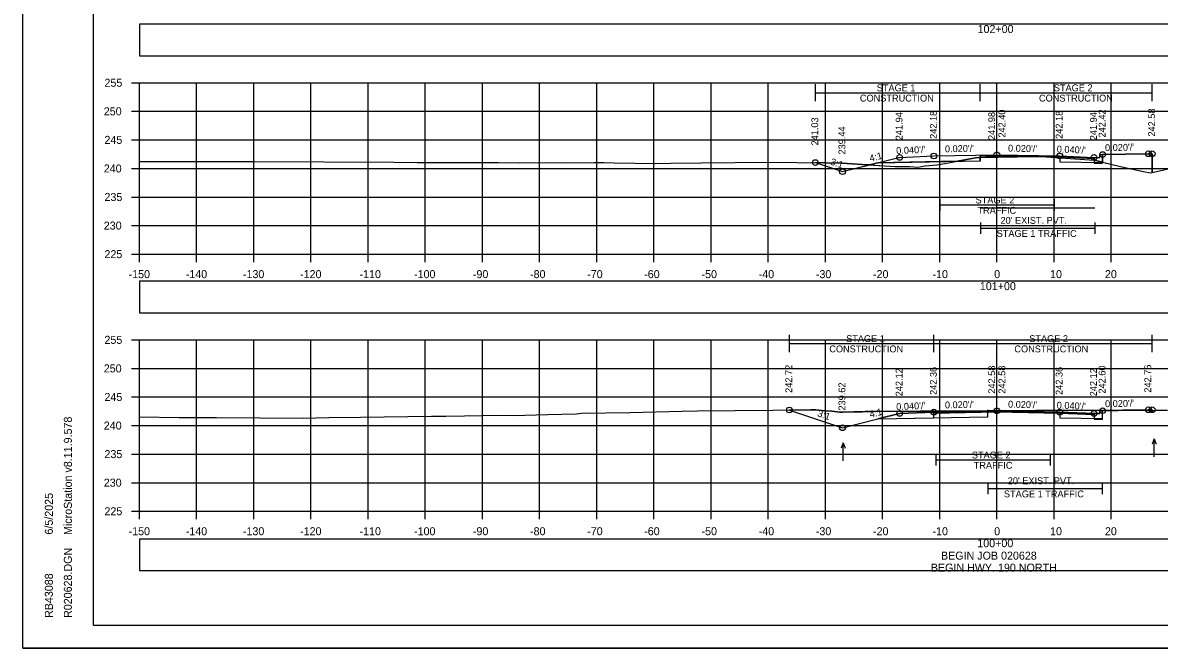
# Model space of a CAD drawing. Extents: x 1369627 to 1374022, y 380035 to 398173.
# Drawn here: x 1370008.8 to 1370207.7, y 380034.9 to 380144.4 of the extents above; entities that cross this region are included whole.
import ezdxf

# ---------------------------------------------------------------- set-up
doc = ezdxf.new("R2010")
doc.units = 0
for name, color, linetype in [('Default', 7, 'Continuous'), ('R_Alt Surface', 7, 'Continuous'), ('R_Axis', 7, 'Continuous'), ('R_Axis Annot', 7, 'Continuous'), ('R_Border', 7, 'Continuous'), ('R_Exist Surface', 7, 'Continuous'), ('R_Fin Surface', 7, 'Continuous'), ('R_Grid', 7, 'Continuous'), ('R_MOT', 7, 'Continuous'), ('R_No Plot', 7, 'Continuous'), ('R_Water Annot', 7, 'Continuous'), ('R_Xsect Elev', 7, 'Continuous'), ('R_Xsect Slope', 7, 'Continuous'), ('T_Vehicle Path Rt', 7, 'Continuous')]:
    doc.layers.add(name, color=color, linetype=linetype)

msp = doc.modelspace()

# ---------------------------------------------------------------- linework, layer by layer
at = {"layer": 'Default'}
for points in [[(1370029.24, 380138.58), (1370329.24, 380138.58), (1370329.24, 380144.1), (1370029.24, 380144.1)], [(1370029.24, 380093.59), (1370329.24, 380093.59), (1370329.24, 380099.12), (1370029.24, 380099.12)], [(1370029.24, 380048.48), (1370329.24, 380048.48), (1370329.24, 380054), (1370029.24, 380054)]]:
    msp.add_lwpolyline(points, close=True, dxfattribs=at)
at = {"layer": 'R_Alt Surface'}
for points in [[(1370158.41, 380119.84), (1370176.38, 380120.2), (1370176.38, 380121.03), (1370179.24, 380121.09), (1370190.24, 380120.87), (1370196.24, 380120.63), (1370196.24, 380119.8), (1370197.74, 380119.76), (1370197.74, 380121.28)], [(1370158.41, 380075.02), (1370177.65, 380075.41), (1370177.65, 380076.24), (1370179.24, 380076.27), (1370190.24, 380076.05), (1370196.24, 380075.81), (1370196.24, 380074.98), (1370197.74, 380074.94), (1370197.74, 380076.46)]]:
    msp.add_lwpolyline(points, dxfattribs=at)
at = {"layer": 'R_Axis'}
for p, q in [((1370027.84, 380133.86), (1370029.24, 380133.86)), ((1370029.24, 380103.86), (1370029.24, 380133.86)), ((1370027.84, 380128.86), (1370029.24, 380128.86)), ((1370027.84, 380123.86), (1370029.24, 380123.86)), ((1370027.84, 380118.86), (1370029.24, 380118.86)), ((1370027.84, 380113.86), (1370029.24, 380113.86)), ((1370027.84, 380108.86), (1370029.24, 380108.86)), ((1370027.84, 380103.86), (1370029.24, 380103.86)), ((1370029.24, 380103.86), (1370329.24, 380103.86)), ((1370029.24, 380102.46), (1370029.24, 380103.86)), ((1370039.24, 380102.46), (1370039.24, 380103.86)), ((1370049.24, 380102.46), (1370049.24, 380103.86)), ((1370059.24, 380102.46), (1370059.24, 380103.86)), ((1370069.24, 380102.46), (1370069.24, 380103.86)), ((1370079.24, 380102.46), (1370079.24, 380103.86)), ((1370089.24, 380102.46), (1370089.24, 380103.86)), ((1370099.24, 380102.46), (1370099.24, 380103.86)), ((1370109.24, 380102.46), (1370109.24, 380103.86)), ((1370119.24, 380102.46), (1370119.24, 380103.86)), ((1370129.24, 380102.46), (1370129.24, 380103.86)), ((1370139.24, 380102.46), (1370139.24, 380103.86)), ((1370149.24, 380102.46), (1370149.24, 380103.86)), ((1370159.24, 380102.46), (1370159.24, 380103.86)), ((1370169.24, 380102.46), (1370169.24, 380103.86)), ((1370179.24, 380102.46), (1370179.24, 380103.86)), ((1370189.24, 380102.46), (1370189.24, 380103.86)), ((1370199.24, 380102.46), (1370199.24, 380103.86)), ((1370027.84, 380088.86), (1370029.24, 380088.86)), ((1370029.24, 380058.86), (1370029.24, 380088.86)), ((1370027.84, 380083.86), (1370029.24, 380083.86)), ((1370027.84, 380078.86), (1370029.24, 380078.86)), ((1370027.84, 380073.86), (1370029.24, 380073.86)), ((1370027.84, 380068.86), (1370029.24, 380068.86)), ((1370027.84, 380063.86), (1370029.24, 380063.86)), ((1370027.84, 380058.86), (1370029.24, 380058.86)), ((1370029.24, 380058.86), (1370329.24, 380058.86)), ((1370029.24, 380057.46), (1370029.24, 380058.86)), ((1370039.24, 380057.46), (1370039.24, 380058.86)), ((1370049.24, 380057.46), (1370049.24, 380058.86)), ((1370059.24, 380057.46), (1370059.24, 380058.86)), ((1370069.24, 380057.46), (1370069.24, 380058.86)), ((1370079.24, 380057.46), (1370079.24, 380058.86)), ((1370089.24, 380057.46), (1370089.24, 380058.86)), ((1370099.24, 380057.46), (1370099.24, 380058.86)), ((1370109.24, 380057.46), (1370109.24, 380058.86)), ((1370119.24, 380057.46), (1370119.24, 380058.86)), ((1370129.24, 380057.46), (1370129.24, 380058.86)), ((1370139.24, 380057.46), (1370139.24, 380058.86)), ((1370149.24, 380057.46), (1370149.24, 380058.86)), ((1370159.24, 380057.46), (1370159.24, 380058.86)), ((1370169.24, 380057.46), (1370169.24, 380058.86)), ((1370179.24, 380057.46), (1370179.24, 380058.86)), ((1370189.24, 380057.46), (1370189.24, 380058.86)), ((1370199.24, 380057.46), (1370199.24, 380058.86))]:
    msp.add_line(p, q, dxfattribs=at)
at = {"layer": 'R_Border'}
for p, q in [((1370021.24, 380038.86), (1370021.24, 380244.32)), ((1370021.24, 380038.86), (1370021.24, 380038.86)), ((1370337.42, 380038.86), (1370021.24, 380038.86))]:
    msp.add_line(p, q, dxfattribs=at)
at = {"layer": 'R_Exist Surface'}
for points in [[(1370029.24, 380120.06), (1370037.48, 380120.05), (1370049.4, 380120.07), (1370073.81, 380119.95), (1370077.81, 380119.93), (1370082.69, 380119.91), (1370085.94, 380119.88), (1370092.08, 380119.88), (1370095.74, 380119.86), (1370099.01, 380119.88), (1370103.73, 380119.86), (1370108.76, 380119.93), (1370110.53, 380119.92), (1370112.29, 380119.86), (1370119.5, 380119.74), (1370122.22, 380119.76), (1370127.57, 380119.87), (1370139.29, 380119.94), (1370149.24, 380119.87), (1370152.2, 380119.81), (1370155.69, 380119.58), (1370159.59, 380119.34), (1370161.43, 380119.22), (1370163.95, 380119.19), (1370165.42, 380119.11), (1370166.72, 380119.29), (1370168.74, 380119.48), (1370170.13, 380119.71), (1370175.49, 380120.7), (1370176.3, 380120.8), (1370177.31, 380120.81), (1370186.38, 380120.95), (1370187.85, 380120.88), (1370196.26, 380120.32), (1370197.26, 380120.1), (1370200.88, 380119.19), (1370204.88, 380118.34), (1370206.11, 380118.09), (1370210.8, 380119.13)], [(1370029.24, 380075.38), (1370036.19, 380075.29), (1370039.25, 380075.27), (1370040.44, 380075.24), (1370042.72, 380075.25), (1370057.91, 380075.18), (1370062.37, 380075.27), (1370067.93, 380075.33), (1370080.32, 380075.49), (1370081.44, 380075.5), (1370081.62, 380075.5), (1370082.08, 380075.51), (1370082.85, 380075.53), (1370092.63, 380075.67), (1370094.6, 380075.64), (1370100.67, 380075.77), (1370105.67, 380075.92), (1370106.57, 380076.03), (1370115.05, 380076.15), (1370124.17, 380076.4), (1370126.86, 380076.46), (1370146.66, 380076.61), (1370146.83, 380076.61), (1370147.58, 380076.62), (1370149.08, 380076.46), (1370150.4, 380076.36), (1370150.86, 380076.29), (1370151.77, 380076.19), (1370152.24, 380076.2), (1370152.24, 380076.2), (1370154.25, 380076.25), (1370155.66, 380076.28), (1370156.2, 380076.3), (1370157.56, 380076.33), (1370157.63, 380076.33), (1370157.72, 380076.34), (1370165.81, 380076.38), (1370167.83, 380076.38), (1370168.31, 380076.39), (1370168.86, 380076.39), (1370169.03, 380076.39), (1370169.2, 380076.39), (1370169.29, 380076.39), (1370169.4, 380076.39), (1370179.29, 380076.44), (1370186.03, 380076.48), (1370186.67, 380076.48), (1370206.93, 380076.55), (1370209.1, 380076.57)]]:
    msp.add_lwpolyline(points, dxfattribs=at)
at = {"layer": 'R_Fin Surface'}
for points in [[(1370147.49, 380119.88), (1370152.24, 380118.3), (1370162.11, 380120.77), (1370162.24, 380120.8), (1370168.24, 380121.04), (1370179.24, 380121.26), (1370190.24, 380121.04), (1370196.24, 380120.8), (1370197.24, 380120.78), (1370197.25, 380121.28), (1370197.75, 380121.28), (1370205.75, 380121.44), (1370206.42, 380121.44), (1370206.42, 380118.16)], [(1370142.94, 380076.58), (1370152.24, 380073.48), (1370158.41, 380075.02), (1370162.24, 380075.98), (1370168.24, 380076.22), (1370179.24, 380076.44), (1370190.24, 380076.22), (1370196.24, 380075.98), (1370197.24, 380075.96), (1370197.25, 380076.46), (1370197.75, 380076.46), (1370205.75, 380076.62), (1370206.42, 380076.62)]]:
    msp.add_lwpolyline(points, dxfattribs=at)
at = {"layer": 'R_Grid'}
for p, q in [((1370029.24, 380133.86), (1370329.24, 380133.86)), ((1370029.24, 380103.86), (1370029.24, 380133.86)), ((1370039.24, 380103.86), (1370039.24, 380133.86)), ((1370049.24, 380103.86), (1370049.24, 380133.86)), ((1370059.24, 380103.86), (1370059.24, 380133.86)), ((1370069.24, 380103.86), (1370069.24, 380133.86)), ((1370079.24, 380103.86), (1370079.24, 380133.86)), ((1370089.24, 380103.86), (1370089.24, 380133.86)), ((1370099.24, 380103.86), (1370099.24, 380133.86)), ((1370109.24, 380103.86), (1370109.24, 380133.86)), ((1370119.24, 380103.86), (1370119.24, 380133.86)), ((1370129.24, 380103.86), (1370129.24, 380133.86)), ((1370139.24, 380103.86), (1370139.24, 380133.86)), ((1370149.24, 380103.86), (1370149.24, 380133.86)), ((1370159.24, 380103.86), (1370159.24, 380133.86)), ((1370169.24, 380103.86), (1370169.24, 380133.86)), ((1370179.24, 380103.86), (1370179.24, 380133.86)), ((1370189.24, 380103.86), (1370189.24, 380133.86)), ((1370199.24, 380103.86), (1370199.24, 380133.86)), ((1370029.24, 380128.86), (1370329.24, 380128.86)), ((1370029.24, 380123.86), (1370329.24, 380123.86)), ((1370029.24, 380118.86), (1370329.24, 380118.86)), ((1370029.24, 380113.86), (1370329.24, 380113.86)), ((1370029.24, 380108.86), (1370329.24, 380108.86)), ((1370029.24, 380103.86), (1370329.24, 380103.86)), ((1370029.24, 380088.86), (1370329.24, 380088.86)), ((1370029.24, 380058.86), (1370029.24, 380088.86)), ((1370039.24, 380058.86), (1370039.24, 380088.86)), ((1370049.24, 380058.86), (1370049.24, 380088.86)), ((1370059.24, 380058.86), (1370059.24, 380088.86)), ((1370069.24, 380058.86), (1370069.24, 380088.86)), ((1370079.24, 380058.86), (1370079.24, 380088.86)), ((1370089.24, 380058.86), (1370089.24, 380088.86)), ((1370099.24, 380058.86), (1370099.24, 380088.86)), ((1370109.24, 380058.86), (1370109.24, 380088.86)), ((1370119.24, 380058.86), (1370119.24, 380088.86)), ((1370129.24, 380058.86), (1370129.24, 380088.86)), ((1370139.24, 380058.86), (1370139.24, 380088.86)), ((1370149.24, 380058.86), (1370149.24, 380088.86)), ((1370159.24, 380058.86), (1370159.24, 380088.86)), ((1370169.24, 380058.86), (1370169.24, 380088.86)), ((1370179.24, 380058.86), (1370179.24, 380088.86)), ((1370189.24, 380058.86), (1370189.24, 380088.86)), ((1370199.24, 380058.86), (1370199.24, 380088.86)), ((1370029.24, 380083.86), (1370329.24, 380083.86)), ((1370029.24, 380078.86), (1370329.24, 380078.86)), ((1370029.24, 380073.86), (1370329.24, 380073.86)), ((1370029.24, 380068.86), (1370329.24, 380068.86)), ((1370029.24, 380063.86), (1370329.24, 380063.86)), ((1370029.24, 380058.86), (1370329.24, 380058.86))]:
    msp.add_line(p, q, dxfattribs=at)
at = {"layer": 'R_MOT'}
for p, q in [((1370147.49, 380130.62), (1370147.49, 380133.62)), ((1370176.3, 380130.62), (1370176.3, 380133.62)), ((1370206.42, 380130.62), (1370206.42, 380133.62)), ((1370147.49, 380132.12), (1370206.42, 380132.12)), ((1370169.24, 380113.47), (1370169.24, 380111.47)), ((1370189.24, 380113.47), (1370189.24, 380111.47)), ((1370169.24, 380112.47), (1370189.24, 380112.47)), ((1370176.38, 380109.41), (1370176.38, 380107.41)), ((1370196.38, 380109.41), (1370196.38, 380107.41)), ((1370176.38, 380108.41), (1370196.38, 380108.41)), ((1370142.94, 380086.72), (1370142.94, 380089.72)), ((1370168.24, 380086.72), (1370168.24, 380089.72)), ((1370206.42, 380086.72), (1370206.42, 380089.72)), ((1370142.94, 380088.22), (1370206.42, 380088.22)), ((1370168.59, 380068.84), (1370168.59, 380066.84)), ((1370168.59, 380067.84), (1370188.59, 380067.84)), ((1370188.59, 380068.84), (1370188.59, 380066.84)), ((1370177.65, 380063.83), (1370177.65, 380061.83)), ((1370197.65, 380063.83), (1370197.65, 380061.83)), ((1370177.65, 380062.83), (1370197.65, 380062.83))]:
    msp.add_line(p, q, dxfattribs=at)
at = {"layer": 'R_No Plot'}
for p, q in [((1370176.3, 380121.03), (1370179.24, 380121.09)), ((1370176.3, 380120.2), (1370176.3, 380121.03)), ((1370179.24, 380121.09), (1370190.24, 380120.87)), ((1370190.24, 380120.87), (1370190.24, 380120.04)), ((1370197.75, 380119.89), (1370197.75, 380121.28)), ((1370158.42, 380119.84), (1370176.3, 380120.2)), ((1370190.24, 380120.04), (1370197.75, 380119.89)), ((1370168.24, 380076.05), (1370168.24, 380076.39)), ((1370008.84, 380034.88), (1370342.17, 380034.88))]:
    msp.add_line(p, q, dxfattribs=at)
for points in [[(1370008.83, 380248.21), (1370342.17, 380248.21), (1370342.17, 380034.87), (1370008.83, 380034.87)], [(1370255.16, 380244.32), (1370274.78, 380244.32), (1370274.78, 380234.44), (1370290.89, 380234.44), (1370314.09, 380234.44), (1370314.09, 380201.77), (1370337.3, 380201.77), (1370337.42, 380038.86), (1370021.24, 380038.86), (1370021.24, 380244.32)]]:
    msp.add_lwpolyline(points, close=True, dxfattribs=at)
for points in [[(1370176.38, 380111.95), (1370196.38, 380111.95)], [(1370158.41, 380075.02), (1370168.24, 380075.22), (1370168.24, 380076.05), (1370179.24, 380076.27), (1370190.24, 380076.05), (1370190.24, 380075.22), (1370197.75, 380075.07), (1370197.75, 380076.46)]]:
    msp.add_lwpolyline(points, dxfattribs=at)
for centre in [(1370162.24, 380120.8), (1370168.24, 380121.04), (1370179.24, 380121.26), (1370190.24, 380121.04), (1370196.24, 380120.8), (1370197.75, 380121.28), (1370205.75, 380121.44), (1370206.42, 380121.44), (1370147.49, 380119.88), (1370152.24, 380118.3), (1370142.94, 380076.58), (1370179.24, 380076.44), (1370197.75, 380076.46), (1370205.75, 380076.62), (1370206.42, 380076.62), (1370162.24, 380075.98), (1370168.24, 380076.22), (1370190.24, 380076.22), (1370196.24, 380075.98), (1370152.24, 380073.48)]:
    msp.add_circle(centre, 0.5, dxfattribs=at)
at = {"layer": 'R_Water Annot'}
for p, q in [((1370152.37, 380070.85), (1370152.02, 380069.89)), ((1370152.37, 380067.71), (1370152.37, 380070.85)), ((1370152.37, 380070.85), (1370152.72, 380069.89)), ((1370206.74, 380071.55), (1370206.39, 380070.59)), ((1370206.74, 380068.41), (1370206.74, 380071.55)), ((1370206.74, 380071.55), (1370207.09, 380070.59))]:
    msp.add_line(p, q, dxfattribs=at)
at = {"layer": 'R_Xsect Elev'}
for p, q in [((1370179.24, 380120.84), (1370179.24, 380130.84)), ((1370179.24, 380076.44), (1370179.24, 380086.44))]:
    msp.add_line(p, q, dxfattribs=at)
at = {"layer": 'T_Vehicle Path Rt'}
for p, q in [((1370179.24, 380121.09), (1370176.38, 380121.03)), ((1370176.38, 380121.03), (1370176.38, 380120.8)), ((1370176.38, 380120.2), (1370176.38, 380120.8)), ((1370179.24, 380120.84), (1370179.24, 380121.09)), ((1370179.24, 380121.09), (1370179.24, 380120.84)), ((1370186.33, 380120.95), (1370179.24, 380121.09)), ((1370179.24, 380120.84), (1370186.33, 380120.95)), ((1370196.24, 380120.32), (1370196.24, 380120.63)), ((1370197.75, 380121.28), (1370197.75, 380119.98)), ((1370157.02, 380119.49), (1370155.69, 380119.58)), ((1370158.42, 380119.84), (1370157.02, 380119.49)), ((1370172.35, 380120.12), (1370158.42, 380119.84)), ((1370172.35, 380120.12), (1370176.38, 380120.2)), ((1370197.75, 380119.98), (1370200.88, 380119.19)), ((1370158.41, 380075.02), (1370162.24, 380075.98)), ((1370162.24, 380075.98), (1370168.24, 380076.22)), ((1370168.24, 380076.22), (1370177.65, 380076.41)), ((1370177.65, 380076.24), (1370177.65, 380076.6)), ((1370179.24, 380076.44), (1370177.65, 380076.41)), ((1370179.24, 380076.44), (1370177.65, 380076.43)), ((1370177.65, 380076.41), (1370179.24, 380076.44)), ((1370177.65, 380076.41), (1370177.65, 380076.43)), ((1370177.65, 380076.43), (1370177.65, 380076.41)), ((1370177.65, 380076.24), (1370177.65, 380076.41)), ((1370177.65, 380076.41), (1370177.65, 380076.24)), ((1370179.29, 380076.44), (1370190.24, 380076.22)), ((1370196.24, 380075.98), (1370190.24, 380076.22)), ((1370201.21, 380076.53), (1370206.42, 380076.54)), ((1370206.42, 380076.62), (1370206.42, 380076.15)), ((1370206.42, 380076.54), (1370206.42, 380076.62))]:
    msp.add_line(p, q, dxfattribs=at)
for points in [[(1370176.38, 380120.8), (1370176.3, 380120.8), (1370175.49, 380120.7), (1370172.35, 380120.12)], [(1370176.38, 380120.8), (1370177.31, 380120.81), (1370179.24, 380120.84)], [(1370196.24, 380120.63), (1370190.24, 380120.87), (1370186.38, 380120.95)], [(1370186.38, 380120.95), (1370186.38, 380120.95)], [(1370186.38, 380120.95), (1370187.85, 380120.88), (1370196.24, 380120.32)], [(1370206.42, 380118.16), (1370206.42, 380121.44), (1370205.75, 380121.44), (1370197.75, 380121.28)], [(1370155.69, 380119.58), (1370152.2, 380119.81), (1370149.24, 380119.87), (1370147.49, 380119.88)], [(1370147.49, 380119.88), (1370152.24, 380118.3), (1370157.02, 380119.49)], [(1370157.02, 380119.49), (1370159.59, 380119.34), (1370161.43, 380119.22), (1370163.95, 380119.19), (1370165.42, 380119.11), (1370166.72, 380119.29), (1370168.74, 380119.48), (1370170.13, 380119.71), (1370172.35, 380120.12)], [(1370197.74, 380119.98), (1370197.26, 380120.1), (1370196.26, 380120.32), (1370196.24, 380120.32)], [(1370196.24, 380120.32), (1370196.24, 380119.8), (1370197.74, 380119.76), (1370197.74, 380119.98), (1370197.74, 380119.98)], [(1370200.88, 380119.19), (1370204.88, 380118.34), (1370206.11, 380118.09), (1370206.42, 380118.16)], [(1370177.65, 380076.43), (1370169.4, 380076.39), (1370169.29, 380076.39), (1370169.2, 380076.39), (1370169.03, 380076.39), (1370168.86, 380076.39), (1370168.31, 380076.39), (1370167.83, 380076.38), (1370165.81, 380076.38), (1370157.72, 380076.34), (1370157.63, 380076.33), (1370157.56, 380076.33), (1370156.2, 380076.3), (1370155.66, 380076.28), (1370154.25, 380076.25), (1370152.24, 380076.2), (1370151.77, 380076.19), (1370150.86, 380076.29), (1370150.4, 380076.36), (1370149.08, 380076.46), (1370147.58, 380076.62), (1370146.83, 380076.61), (1370146.66, 380076.61), (1370142.94, 380076.58)], [(1370142.94, 380076.58), (1370152.24, 380073.48), (1370158.41, 380075.02)], [(1370177.65, 380076.41), (1370168.24, 380076.22), (1370162.24, 380075.98), (1370158.41, 380075.02)], [(1370158.41, 380075.02), (1370177.65, 380075.41), (1370177.65, 380076.24)], [(1370177.65, 380076.24), (1370179.24, 380076.27), (1370190.24, 380076.05), (1370196.24, 380075.81), (1370196.24, 380074.98), (1370197.74, 380074.94), (1370197.75, 380076.46)], [(1370190.24, 380076.22), (1370179.29, 380076.44), (1370179.24, 380076.44)], [(1370201.21, 380076.53), (1370186.67, 380076.48), (1370186.03, 380076.48), (1370179.29, 380076.44)], [(1370179.29, 380076.44), (1370179.29, 380076.44)], [(1370190.24, 380076.22), (1370196.24, 380075.98), (1370197.24, 380075.96), (1370197.25, 380076.46), (1370197.75, 380076.46), (1370201.21, 380076.53)], [(1370197.75, 380076.46), (1370197.25, 380076.46), (1370197.24, 380075.96), (1370196.24, 380075.98)], [(1370206.42, 380076.62), (1370205.75, 380076.62), (1370201.21, 380076.53)]]:
    msp.add_lwpolyline(points, dxfattribs=at)

# ---------------------------------------------------------------- texts
at = {"layer": 'R_Axis Annot'}
for s, height, p in [('102+00', 1.4, (1370175.87, 380142.56)), ('255', 1.4, (1370023.13, 380133.16)), ('250', 1.4, (1370023.01, 380128.16)), ('245', 1.4, (1370023.13, 380123.16)), ('240', 1.4, (1370023.01, 380118.16)), ('235', 1.4, (1370023.13, 380113.16)), ('230', 1.4, (1370023.01, 380108.16)), ("20' EXIST. PVT.", 1.2, (1370179.88, 380109.17)), ('225', 1.4, (1370023.13, 380103.16)), ('-150', 1.4, (1370027.35, 380099.66)), ('-140', 1.4, (1370037.35, 380099.66)), ('-130', 1.4, (1370047.35, 380099.66)), ('-120', 1.4, (1370057.35, 380099.66)), ('-110', 1.4, (1370067.75, 380099.66)), ('-100', 1.4, (1370077.29, 380099.66)), ('-90', 1.4, (1370087.58, 380099.66)), ('-80', 1.4, (1370097.58, 380099.66)), ('-70', 1.4, (1370107.58, 380099.66)), ('-60', 1.4, (1370117.55, 380099.66)), ('-50', 1.4, (1370127.58, 380099.66)), ('-40', 1.4, (1370137.58, 380099.66)), ('-30', 1.4, (1370147.58, 380099.66)), ('-20', 1.4, (1370157.58, 380099.66)), ('-10', 1.4, (1370167.98, 380099.66)), ('0', 1.4, (1370178.78, 380099.66)), ('10', 1.4, (1370188.55, 380099.66)), ('20', 1.4, (1370198.15, 380099.66)), ('101+00', 1.4, (1370176.27, 380097.56)), ('255', 1.4, (1370023.13, 380088.16)), ('250', 1.4, (1370023.01, 380083.16)), ('245', 1.4, (1370023.13, 380078.16)), ('240', 1.4, (1370023.01, 380073.16)), ('235', 1.4, (1370023.13, 380068.16)), ('230', 1.4, (1370023.01, 380063.16)), ("20' EXIST. PVT.", 1.2, (1370181.15, 380063.59)), ('225', 1.4, (1370023.13, 380058.16)), ('-150', 1.4, (1370027.35, 380054.66)), ('-140', 1.4, (1370037.35, 380054.66)), ('-130', 1.4, (1370047.35, 380054.66)), ('-120', 1.4, (1370057.35, 380054.66)), ('-110', 1.4, (1370067.75, 380054.66)), ('-100', 1.4, (1370077.29, 380054.66)), ('-90', 1.4, (1370087.58, 380054.66)), ('-80', 1.4, (1370097.58, 380054.66)), ('-70', 1.4, (1370107.58, 380054.66)), ('-60', 1.4, (1370117.55, 380054.66)), ('-50', 1.4, (1370127.58, 380054.66)), ('-40', 1.4, (1370137.58, 380054.66)), ('-30', 1.4, (1370147.58, 380054.66)), ('-20', 1.4, (1370157.58, 380054.66)), ('-10', 1.4, (1370167.98, 380054.66)), ('0', 1.4, (1370178.78, 380054.66)), ('10', 1.4, (1370188.55, 380054.66)), ('20', 1.4, (1370198.15, 380054.66)), ('100+00', 1.4, (1370175.82, 380052.56)), ('BEGIN JOB 020628', 1.4, (1370169.47, 380050.39)), ('BEGIN HWY. 190 NORTH', 1.4, (1370167.69, 380048.29))]:
    msp.add_text(s, height=height, dxfattribs=at).set_placement(p)
at = {"layer": 'R_Border'}
for s, p in [('MicroStation v8.11.9.578', (1370017.43, 380054.71)), ('6/5/2025', (1370014.1, 380054.78)), ('R020628.DGN', (1370017.43, 380040.18)), ('RB43088', (1370014.1, 380040.18))]:
    msp.add_text(s, height=1.4, rotation=90, dxfattribs=at).set_placement(p)
at = {"layer": 'R_MOT'}
for s, p in [('STAGE 1', (1370158.23, 380132.37)), ('STAGE 2', (1370189.21, 380132.37)), ('CONSTRUCTION', (1370155.28, 380130.57)), ('CONSTRUCTION', (1370186.61, 380130.57)), ('STAGE 2', (1370175.52, 380112.73)), ('TRAFFIC', (1370175.85, 380110.93)), ('STAGE 1 TRAFFIC', (1370179.21, 380106.88)), ('STAGE 1', (1370152.87, 380088.47)), ('STAGE 2', (1370184.92, 380088.47)), ('CONSTRUCTION', (1370149.93, 380086.67)), ('CONSTRUCTION', (1370182.31, 380086.67)), ('STAGE 2', (1370174.87, 380068.1)), ('TRAFFIC', (1370175.2, 380066.3)), ('STAGE 1 TRAFFIC', (1370180.48, 380061.29))]:
    msp.add_text(s, height=1.2, dxfattribs=at).set_placement(p)
at = {"layer": 'R_Xsect Elev'}
for s, p in [('241.94', (1370162.74, 380123.8)), ('242.18', (1370168.74, 380124.04)), ('241.98', (1370178.94, 380123.84)), ('242.40', (1370180.73, 380124.26)), ('242.18', (1370190.74, 380124.04)), ('241.94', (1370196.74, 380123.8)), ('242.42', (1370198.25, 380124.28)), ('242.58', (1370206.92, 380124.44)), ('241.03', (1370147.99, 380122.88)), ('239.44', (1370152.74, 380121.3)), ('242.72', (1370143.44, 380079.58)), ('242.12', (1370162.74, 380078.98)), ('242.36', (1370168.74, 380079.22)), ('242.58', (1370178.94, 380079.44)), ('242.58', (1370180.73, 380079.44)), ('242.36', (1370190.74, 380079.22)), ('242.12', (1370196.74, 380078.98)), ('242.60', (1370198.25, 380079.46)), ('242.76', (1370206.25, 380079.62)), ('239.62', (1370152.74, 380076.48))]:
    msp.add_text(s, height=1.2, rotation=90, dxfattribs=at).set_placement(p)
at = {"layer": 'R_Xsect Slope'}
for s, rotation, p in [("0.040'/'", 2.2906, (1370161.66, 380121.38)), ("0.020'/'", 1.1458, (1370170.17, 380121.68)), ("0.020'/'", 358.8542, (1370181.19, 380121.82)), ("0.040'/'", 357.7094, (1370189.7, 380121.66)), ("0.020'/'", 1.1458, (1370198.18, 380121.89)), ('3:1', 341.5651, (1370150.02, 380119.56)), ('4:1', 14.0362, (1370157.12, 380120.03)), ('4:1', 14.0362, (1370157.12, 380075.21)), ("0.040'/'", 2.2906, (1370161.66, 380076.56)), ("0.020'/'", 1.1458, (1370170.17, 380076.86)), ("0.020'/'", 358.8542, (1370181.19, 380077)), ("0.040'/'", 357.7094, (1370189.7, 380076.84)), ("0.020'/'", 1.1458, (1370198.18, 380077.07)), ('3:1', 341.5651, (1370147.75, 380075.5))]:
    msp.add_text(s, height=1.2, rotation=rotation, dxfattribs=at).set_placement(p)

doc.saveas('drawing.dxf')
